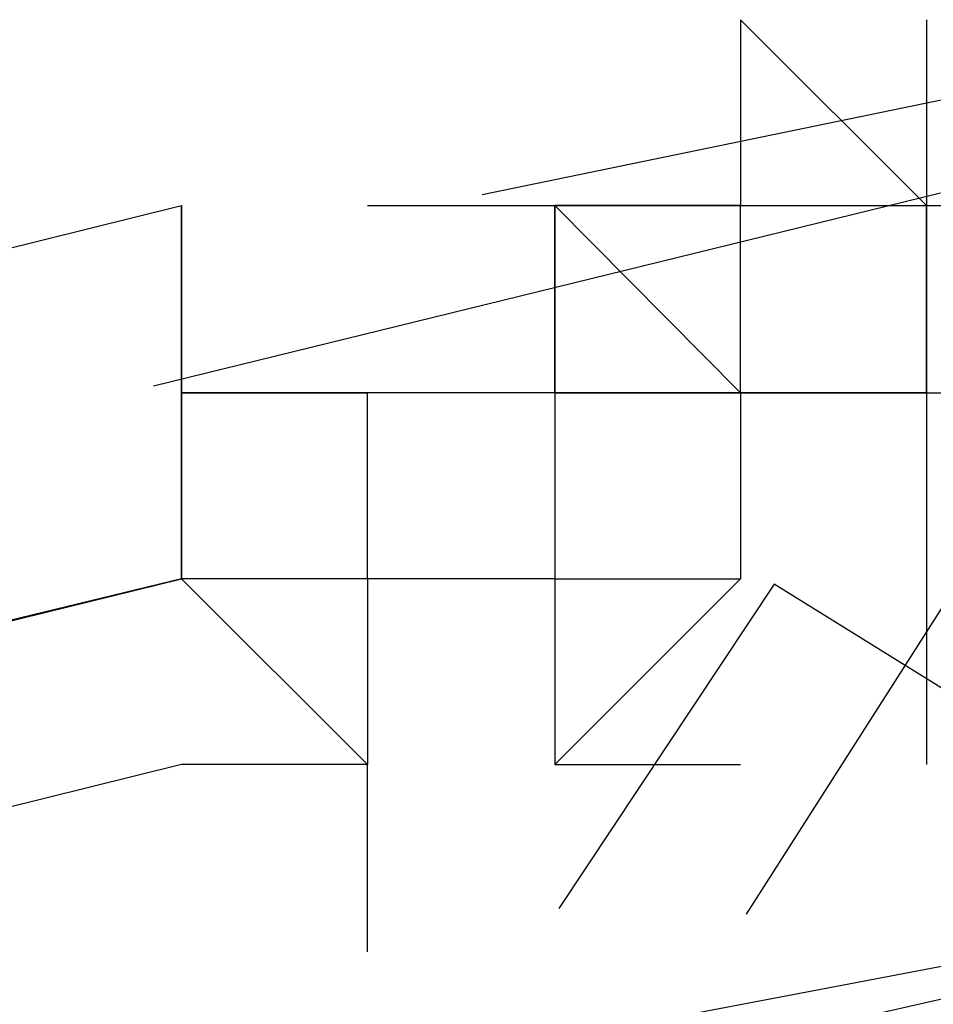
# Model space of a CAD drawing. Header units: feet. Extents: x -79 to 198, y -22 to 181.
# Tile 641 of 656: x 63.6684 to 63.7338, y 151.4006 to 151.4711. Entities that reach past the tile are written whole.
import ezdxf

# ---------------------------------------------------------------- set-up
doc = ezdxf.new("R2010")
doc.units = ezdxf.units.FT
doc.layers.add('A-LINEA', color=7, linetype='CONTINUOUS')

msp = doc.modelspace()

# ---------------------------------------------------------------- linework, layer by layer
at = {"layer": 'A-LINEA'}
for p, q in [((63.72, 151.4711), (63.72, 151.4578)), ((63.72, 151.4711), (63.7333, 151.4578)), ((63.72, 151.4711), (63.72, 151.4578)), ((63.72, 151.4711), (63.7333, 151.4578)), ((63.7333, 151.4711), (63.7333, 151.4711)), ((63.7333, 151.4711), (63.7333, 151.4711)), ((63.7333, 151.4711), (63.7333, 151.4711)), ((63.7333, 151.4711), (63.7333, 151.4711)), ((63.7333, 151.4711), (63.7333, 151.4711)), ((63.7333, 151.4711), (63.7333, 151.4711)), ((63.7015, 151.4586), (63.7583, 151.4703)), ((63.7015, 151.4586), (63.7583, 151.4703)), ((63.678, 151.4449), (63.7343, 151.4587)), ((63.678, 151.4449), (63.7343, 151.4587)), ((63.68, 151.4578), (63.68, 151.4578)), ((63.68, 151.4578), (63.68, 151.4578)), ((63.68, 151.4578), (63.68, 151.4578)), ((63.68, 151.4578), (63.68, 151.4578)), ((63.68, 151.4578), (63.68, 151.4578)), ((63.68, 151.4578), (63.68, 151.4578)), ((63.68, 151.4578), (63.68, 151.4578)), ((63.68, 151.4578), (63.68, 151.4578)), ((63.68, 151.4578), (63.68, 151.4578)), ((63.68, 151.4578), (63.68, 151.4578)), ((63.68, 151.4578), (63.68, 151.4578)), ((63.68, 151.4578), (63.68, 151.4578)), ((63.68, 151.4578), (63.68, 151.4578)), ((63.68, 151.4578), (63.68, 151.4578)), ((63.68, 151.4578), (63.68, 151.4578)), ((63.68, 151.4578), (63.68, 151.4578)), ((63.68, 151.4578), (63.68, 151.4578)), ((63.68, 151.4578), (63.68, 151.4578)), ((63.68, 151.4578), (63.68, 151.4578)), ((63.68, 151.4578), (63.68, 151.4578)), ((63.68, 151.4578), (63.68, 151.4578)), ((63.68, 151.4578), (63.68, 151.4578)), ((63.6933, 151.4578), (63.7067, 151.4578)), ((63.6933, 151.4578), (63.6933, 151.4578)), ((63.6933, 151.4578), (63.6933, 151.4578)), ((63.6933, 151.4578), (63.6933, 151.4578)), ((63.6933, 151.4578), (63.6933, 151.4578)), ((63.6933, 151.4578), (63.6933, 151.4578)), ((63.6933, 151.4578), (63.6933, 151.4578)), ((63.6933, 151.4578), (63.7067, 151.4578)), ((63.6933, 151.4578), (63.6933, 151.4578)), ((63.6933, 151.4578), (63.6933, 151.4578)), ((63.6933, 151.4578), (63.6933, 151.4578)), ((63.6933, 151.4578), (63.6933, 151.4578)), ((63.6933, 151.4578), (63.6933, 151.4578)), ((63.6933, 151.4578), (63.6933, 151.4578)), ((63.7067, 151.4578), (63.7067, 151.4578)), ((63.7067, 151.4578), (63.7067, 151.4578)), ((63.7067, 151.4578), (63.7067, 151.4578)), ((63.72, 151.4578), (63.7067, 151.4578)), ((63.7067, 151.4578), (63.7067, 151.4578)), ((63.7067, 151.4578), (63.7067, 151.4578)), ((63.72, 151.4578), (63.7067, 151.4578)), ((63.72, 151.4578), (63.7067, 151.4578)), ((63.7067, 151.4444), (63.7067, 151.4578)), ((63.7067, 151.4578), (63.72, 151.4444)), ((63.7067, 151.4578), (63.7067, 151.4578)), ((63.72, 151.4578), (63.7067, 151.4578)), ((63.7067, 151.4578), (63.7067, 151.4578)), ((63.72, 151.4578), (63.7067, 151.4578)), ((63.72, 151.4578), (63.7067, 151.4578)), ((63.7067, 151.4578), (63.7067, 151.4578)), ((63.72, 151.4578), (63.7067, 151.4578)), ((63.7067, 151.4578), (63.7067, 151.4578)), ((63.7067, 151.4444), (63.7067, 151.4578)), ((63.7067, 151.4444), (63.7067, 151.4578)), ((63.7067, 151.4578), (63.7067, 151.4578)), ((63.7067, 151.4578), (63.7067, 151.4578)), ((63.7067, 151.4578), (63.7067, 151.4578)), ((63.7067, 151.4578), (63.7067, 151.4578)), ((63.7067, 151.4578), (63.7067, 151.4444)), ((63.7067, 151.4578), (63.7067, 151.4578)), ((63.7067, 151.4578), (63.7067, 151.4578)), ((63.7067, 151.4444), (63.7067, 151.4578)), ((63.7067, 151.4578), (63.7067, 151.4578)), ((63.7067, 151.4578), (63.7067, 151.4578)), ((63.7067, 151.4578), (63.7067, 151.4578)), ((63.7067, 151.4578), (63.7067, 151.4578)), ((63.7067, 151.4578), (63.7067, 151.4578)), ((63.72, 151.4578), (63.7067, 151.4578)), ((63.7067, 151.4578), (63.7067, 151.4578)), ((63.7067, 151.4578), (63.7067, 151.4578)), ((63.7067, 151.4578), (63.7067, 151.4578)), ((63.7067, 151.4578), (63.72, 151.4578)), ((63.7067, 151.4578), (63.7067, 151.4578)), ((63.7067, 151.4578), (63.7067, 151.4578)), ((63.7067, 151.4578), (63.7067, 151.4578)), ((63.7067, 151.4578), (63.7067, 151.4578)), ((63.7067, 151.4578), (63.7067, 151.4578)), ((63.7067, 151.4578), (63.7067, 151.4578)), ((63.7067, 151.4444), (63.7067, 151.4578)), ((63.7067, 151.4578), (63.7067, 151.4578)), ((63.7067, 151.4578), (63.7067, 151.4578)), ((63.7067, 151.4578), (63.7067, 151.4578)), ((63.72, 151.4578), (63.7067, 151.4578)), ((63.7067, 151.4578), (63.7067, 151.4578)), ((63.7067, 151.4578), (63.7067, 151.4578)), ((63.72, 151.4578), (63.7067, 151.4578)), ((63.72, 151.4578), (63.7067, 151.4578)), ((63.7067, 151.4444), (63.7067, 151.4578)), ((63.7067, 151.4578), (63.72, 151.4444)), ((63.7067, 151.4578), (63.7067, 151.4578)), ((63.72, 151.4578), (63.7067, 151.4578)), ((63.7067, 151.4578), (63.7067, 151.4578)), ((63.72, 151.4578), (63.7067, 151.4578)), ((63.72, 151.4578), (63.7067, 151.4578)), ((63.7067, 151.4578), (63.7067, 151.4578)), ((63.72, 151.4578), (63.7067, 151.4578)), ((63.7067, 151.4578), (63.7067, 151.4578)), ((63.7067, 151.4444), (63.7067, 151.4578)), ((63.7067, 151.4444), (63.7067, 151.4578)), ((63.7067, 151.4578), (63.7067, 151.4578)), ((63.7067, 151.4578), (63.7067, 151.4578)), ((63.7067, 151.4578), (63.7067, 151.4578)), ((63.7067, 151.4578), (63.7067, 151.4578)), ((63.7067, 151.4578), (63.7067, 151.4444)), ((63.7067, 151.4578), (63.7067, 151.4578)), ((63.7067, 151.4578), (63.7067, 151.4578)), ((63.7067, 151.4444), (63.7067, 151.4578)), ((63.7067, 151.4578), (63.7067, 151.4578)), ((63.7067, 151.4578), (63.7067, 151.4578)), ((63.7067, 151.4578), (63.7067, 151.4578)), ((63.7067, 151.4578), (63.7067, 151.4578)), ((63.7067, 151.4578), (63.7067, 151.4578)), ((63.72, 151.4578), (63.7067, 151.4578)), ((63.7067, 151.4578), (63.7067, 151.4578)), ((63.7067, 151.4578), (63.7067, 151.4578)), ((63.7067, 151.4578), (63.7067, 151.4578)), ((63.7067, 151.4578), (63.72, 151.4578)), ((63.7067, 151.4578), (63.7067, 151.4578)), ((63.7067, 151.4578), (63.7067, 151.4578)), ((63.7067, 151.4578), (63.7067, 151.4578)), ((63.7067, 151.4578), (63.7067, 151.4578)), ((63.7067, 151.4578), (63.7067, 151.4578)), ((63.7067, 151.4578), (63.7067, 151.4578)), ((63.7067, 151.4444), (63.7067, 151.4578)), ((63.72, 151.4578), (63.72, 151.4578)), ((63.72, 151.4578), (63.72, 151.4578)), ((63.72, 151.4578), (63.7333, 151.4578)), ((63.72, 151.4578), (63.72, 151.4578)), ((63.72, 151.4444), (63.72, 151.4578)), ((63.72, 151.4578), (63.72, 151.4578)), ((63.72, 151.4578), (63.72, 151.4578)), ((63.72, 151.4578), (63.72, 151.4578)), ((63.72, 151.4578), (63.72, 151.4578)), ((63.72, 151.4578), (63.72, 151.4578)), ((63.72, 151.4444), (63.72, 151.4578)), ((63.72, 151.4578), (63.72, 151.4578)), ((63.72, 151.4578), (63.72, 151.4578)), ((63.72, 151.4578), (63.72, 151.4578)), ((63.72, 151.4578), (63.72, 151.4578)), ((63.72, 151.4578), (63.72, 151.4578)), ((63.72, 151.4578), (63.72, 151.4578)), ((63.72, 151.4578), (63.72, 151.4578)), ((63.72, 151.4578), (63.72, 151.4578)), ((63.72, 151.4578), (63.72, 151.4578)), ((63.72, 151.4578), (63.72, 151.4578)), ((63.72, 151.4578), (63.72, 151.4578)), ((63.72, 151.4578), (63.72, 151.4578)), ((63.72, 151.4578), (63.72, 151.4578)), ((63.72, 151.4578), (63.72, 151.4578)), ((63.72, 151.4578), (63.72, 151.4578)), ((63.72, 151.4578), (63.72, 151.4578)), ((63.72, 151.4578), (63.72, 151.4578)), ((63.72, 151.4578), (63.72, 151.4578)), ((63.72, 151.4578), (63.72, 151.4578)), ((63.72, 151.4578), (63.72, 151.4578)), ((63.72, 151.4578), (63.72, 151.4578)), ((63.72, 151.4578), (63.72, 151.4578)), ((63.72, 151.4578), (63.72, 151.4578)), ((63.72, 151.4578), (63.72, 151.4578)), ((63.72, 151.4444), (63.72, 151.4578)), ((63.72, 151.4578), (63.72, 151.4578)), ((63.72, 151.4578), (63.72, 151.4578)), ((63.72, 151.4578), (63.72, 151.4578)), ((63.72, 151.4578), (63.72, 151.4578)), ((63.72, 151.4578), (63.72, 151.4578)), ((63.72, 151.4578), (63.72, 151.4578)), ((63.72, 151.4578), (63.72, 151.4578)), ((63.72, 151.4578), (63.72, 151.4578)), ((63.72, 151.4578), (63.72, 151.4578)), ((63.72, 151.4578), (63.72, 151.4578)), ((63.72, 151.4578), (63.72, 151.4578)), ((63.72, 151.4578), (63.72, 151.4578)), ((63.72, 151.4578), (63.72, 151.4578)), ((63.72, 151.4578), (63.72, 151.4578)), ((63.72, 151.4578), (63.72, 151.4578)), ((63.72, 151.4578), (63.72, 151.4578)), ((63.72, 151.4578), (63.72, 151.4578)), ((63.72, 151.4578), (63.72, 151.4578)), ((63.72, 151.4578), (63.72, 151.4578)), ((63.72, 151.4578), (63.7333, 151.4578)), ((63.72, 151.4578), (63.72, 151.4578)), ((63.72, 151.4444), (63.72, 151.4578)), ((63.72, 151.4578), (63.72, 151.4578)), ((63.72, 151.4578), (63.72, 151.4578)), ((63.72, 151.4578), (63.72, 151.4578)), ((63.72, 151.4578), (63.72, 151.4578)), ((63.72, 151.4578), (63.72, 151.4578)), ((63.72, 151.4444), (63.72, 151.4578)), ((63.72, 151.4578), (63.72, 151.4578)), ((63.72, 151.4578), (63.72, 151.4578)), ((63.72, 151.4578), (63.72, 151.4578)), ((63.72, 151.4578), (63.72, 151.4578)), ((63.72, 151.4578), (63.72, 151.4578)), ((63.72, 151.4578), (63.72, 151.4578)), ((63.72, 151.4578), (63.72, 151.4578)), ((63.72, 151.4578), (63.72, 151.4578)), ((63.72, 151.4578), (63.72, 151.4578)), ((63.72, 151.4578), (63.72, 151.4578)), ((63.72, 151.4578), (63.72, 151.4578)), ((63.72, 151.4578), (63.72, 151.4578)), ((63.72, 151.4578), (63.72, 151.4578)), ((63.72, 151.4578), (63.72, 151.4578)), ((63.72, 151.4578), (63.72, 151.4578)), ((63.72, 151.4578), (63.72, 151.4578)), ((63.72, 151.4578), (63.72, 151.4578)), ((63.72, 151.4578), (63.72, 151.4578)), ((63.72, 151.4578), (63.72, 151.4578)), ((63.72, 151.4578), (63.72, 151.4578)), ((63.72, 151.4578), (63.72, 151.4578)), ((63.72, 151.4578), (63.72, 151.4578)), ((63.72, 151.4578), (63.72, 151.4578)), ((63.72, 151.4578), (63.72, 151.4578)), ((63.72, 151.4444), (63.72, 151.4578)), ((63.72, 151.4578), (63.72, 151.4578)), ((63.72, 151.4578), (63.72, 151.4578)), ((63.72, 151.4578), (63.72, 151.4578)), ((63.72, 151.4578), (63.72, 151.4578)), ((63.72, 151.4578), (63.72, 151.4578)), ((63.72, 151.4578), (63.72, 151.4578)), ((63.72, 151.4578), (63.72, 151.4578)), ((63.72, 151.4578), (63.72, 151.4578)), ((63.72, 151.4578), (63.72, 151.4578)), ((63.72, 151.4578), (63.72, 151.4578)), ((63.72, 151.4578), (63.72, 151.4578)), ((63.72, 151.4578), (63.72, 151.4578)), ((63.72, 151.4578), (63.72, 151.4578)), ((63.72, 151.4578), (63.72, 151.4578)), ((63.72, 151.4578), (63.72, 151.4578)), ((63.72, 151.4578), (63.72, 151.4578)), ((63.72, 151.4578), (63.72, 151.4578)), ((63.7333, 151.4578), (63.7333, 151.4578)), ((63.7333, 151.4578), (63.7333, 151.4578)), ((63.7333, 151.4578), (63.7467, 151.4578)), ((63.7333, 151.4578), (63.7333, 151.4578)), ((63.7333, 151.4578), (63.7333, 151.4578)), ((63.7333, 151.4578), (63.7333, 151.4578)), ((63.7333, 151.4444), (63.7333, 151.4578)), ((63.7333, 151.4578), (63.7333, 151.4578)), ((63.7333, 151.4578), (63.7333, 151.4578)), ((63.7333, 151.4578), (63.7333, 151.4578)), ((63.7333, 151.4578), (63.7333, 151.4578)), ((63.7333, 151.4578), (63.7333, 151.4578)), ((63.7333, 151.4578), (63.7333, 151.4578)), ((63.7333, 151.4578), (63.7333, 151.4578)), ((63.7333, 151.4578), (63.7333, 151.4578)), ((63.7333, 151.4578), (63.7333, 151.4578)), ((63.7333, 151.4578), (63.7333, 151.4578)), ((63.7333, 151.4578), (63.7333, 151.4578)), ((63.7333, 151.4578), (63.7333, 151.4578)), ((63.7333, 151.4578), (63.7333, 151.4578)), ((63.7333, 151.4578), (63.7333, 151.4578)), ((63.7333, 151.4578), (63.7333, 151.4578)), ((63.7333, 151.4578), (63.7333, 151.4578)), ((63.7333, 151.4578), (63.7333, 151.4578)), ((63.7333, 151.4578), (63.7333, 151.4578)), ((63.7333, 151.4578), (63.7333, 151.4578)), ((63.7333, 151.4578), (63.7333, 151.4578)), ((63.7333, 151.4578), (63.7333, 151.4578)), ((63.7333, 151.4578), (63.7333, 151.4578)), ((63.7333, 151.4578), (63.7333, 151.4578)), ((63.7333, 151.4578), (63.7333, 151.4578)), ((63.7333, 151.4578), (63.7333, 151.4578)), ((63.7333, 151.4578), (63.7333, 151.4578)), ((63.7333, 151.4578), (63.7333, 151.4578)), ((63.7333, 151.4578), (63.7333, 151.4578)), ((63.7333, 151.4578), (63.7333, 151.4578)), ((63.7333, 151.4578), (63.7333, 151.4578)), ((63.7333, 151.4578), (63.7333, 151.4578)), ((63.7333, 151.4578), (63.7333, 151.4578)), ((63.7333, 151.4578), (63.7333, 151.4578)), ((63.7333, 151.4578), (63.7333, 151.4578)), ((63.7333, 151.4444), (63.7333, 151.4578)), ((63.7333, 151.4444), (63.7333, 151.4578)), ((63.7333, 151.4578), (63.7333, 151.4578)), ((63.7333, 151.4578), (63.7333, 151.4578)), ((63.7333, 151.4578), (63.7467, 151.4578)), ((63.7333, 151.4578), (63.7333, 151.4578)), ((63.7333, 151.4578), (63.7333, 151.4578)), ((63.7333, 151.4578), (63.7333, 151.4578)), ((63.7333, 151.4444), (63.7333, 151.4578)), ((63.7333, 151.4578), (63.7333, 151.4578)), ((63.7333, 151.4578), (63.7333, 151.4578)), ((63.7333, 151.4578), (63.7333, 151.4578)), ((63.7333, 151.4578), (63.7333, 151.4578)), ((63.7333, 151.4578), (63.7333, 151.4578)), ((63.7333, 151.4578), (63.7333, 151.4578)), ((63.7333, 151.4578), (63.7333, 151.4578)), ((63.7333, 151.4578), (63.7333, 151.4578)), ((63.7333, 151.4578), (63.7333, 151.4578)), ((63.7333, 151.4578), (63.7333, 151.4578)), ((63.7333, 151.4578), (63.7333, 151.4578)), ((63.7333, 151.4578), (63.7333, 151.4578)), ((63.7333, 151.4578), (63.7333, 151.4578)), ((63.7333, 151.4578), (63.7333, 151.4578)), ((63.7333, 151.4578), (63.7333, 151.4578)), ((63.7333, 151.4578), (63.7333, 151.4578)), ((63.7333, 151.4578), (63.7333, 151.4578)), ((63.7333, 151.4578), (63.7333, 151.4578)), ((63.7333, 151.4578), (63.7333, 151.4578)), ((63.7333, 151.4578), (63.7333, 151.4578)), ((63.7333, 151.4578), (63.7333, 151.4578)), ((63.7333, 151.4578), (63.7333, 151.4578)), ((63.7333, 151.4578), (63.7333, 151.4578)), ((63.7333, 151.4578), (63.7333, 151.4578)), ((63.7333, 151.4578), (63.7333, 151.4578)), ((63.7333, 151.4578), (63.7333, 151.4578)), ((63.7333, 151.4578), (63.7333, 151.4578)), ((63.7333, 151.4578), (63.7333, 151.4578)), ((63.7333, 151.4578), (63.7333, 151.4578)), ((63.7333, 151.4578), (63.7333, 151.4578)), ((63.7333, 151.4578), (63.7333, 151.4578)), ((63.7333, 151.4578), (63.7333, 151.4578)), ((63.7333, 151.4578), (63.7333, 151.4578)), ((63.7333, 151.4578), (63.7333, 151.4578)), ((63.7333, 151.4444), (63.7333, 151.4578)), ((63.7333, 151.4444), (63.7333, 151.4578)), ((63.68, 151.4444), (63.68, 151.4444)), ((63.68, 151.4444), (63.68, 151.4444)), ((63.68, 151.4444), (63.68, 151.4444)), ((63.68, 151.4444), (63.6933, 151.4444)), ((63.68, 151.4444), (63.68, 151.4444)), ((63.68, 151.4444), (63.68, 151.4444)), ((63.68, 151.4444), (63.68, 151.4444)), ((63.68, 151.4444), (63.68, 151.4444)), ((63.68, 151.4444), (63.68, 151.4444)), ((63.68, 151.4444), (63.68, 151.4444)), ((63.68, 151.4444), (63.68, 151.4444)), ((63.68, 151.4444), (63.68, 151.4444)), ((63.68, 151.4444), (63.68, 151.4444)), ((63.68, 151.4444), (63.68, 151.4444)), ((63.68, 151.4444), (63.6933, 151.4444)), ((63.68, 151.4444), (63.68, 151.4444)), ((63.68, 151.4444), (63.68, 151.4444)), ((63.68, 151.4444), (63.68, 151.4444)), ((63.68, 151.4444), (63.6933, 151.4444)), ((63.68, 151.4444), (63.68, 151.4444)), ((63.68, 151.4444), (63.68, 151.4444)), ((63.68, 151.4444), (63.68, 151.4444)), ((63.68, 151.4444), (63.68, 151.4444)), ((63.68, 151.4444), (63.68, 151.4444)), ((63.68, 151.4444), (63.68, 151.4444)), ((63.68, 151.4444), (63.68, 151.4444)), ((63.68, 151.4444), (63.68, 151.4444)), ((63.68, 151.4444), (63.68, 151.4444)), ((63.68, 151.4444), (63.68, 151.4444)), ((63.68, 151.4444), (63.6933, 151.4444)), ((63.6933, 151.4311), (63.6933, 151.4444)), ((63.6933, 151.4444), (63.6933, 151.4444)), ((63.6933, 151.4444), (63.6933, 151.4444)), ((63.6933, 151.4444), (63.6933, 151.4444)), ((63.6933, 151.4444), (63.6933, 151.4444)), ((63.6933, 151.4444), (63.6933, 151.4444)), ((63.6933, 151.4444), (63.6933, 151.4444)), ((63.6933, 151.4444), (63.6933, 151.4444)), ((63.6933, 151.4444), (63.6933, 151.4444)), ((63.6933, 151.4444), (63.6933, 151.4444)), ((63.6933, 151.4444), (63.6933, 151.4444)), ((63.6933, 151.4444), (63.6933, 151.4444)), ((63.7067, 151.4444), (63.6933, 151.4444)), ((63.7067, 151.4444), (63.6933, 151.4444)), ((63.6933, 151.4311), (63.6933, 151.4444)), ((63.7067, 151.4444), (63.6933, 151.4444)), ((63.7067, 151.4444), (63.6933, 151.4444)), ((63.7067, 151.4444), (63.6933, 151.4444)), ((63.6933, 151.4444), (63.6933, 151.4444)), ((63.6933, 151.4444), (63.6933, 151.4444)), ((63.6933, 151.4444), (63.6933, 151.4444)), ((63.6933, 151.4444), (63.6933, 151.4444)), ((63.6933, 151.4444), (63.6933, 151.4444)), ((63.6933, 151.4444), (63.6933, 151.4444)), ((63.6933, 151.4444), (63.6933, 151.4444)), ((63.6933, 151.4444), (63.6933, 151.4444)), ((63.6933, 151.4444), (63.6933, 151.4444)), ((63.6933, 151.4444), (63.6933, 151.4444)), ((63.6933, 151.4444), (63.6933, 151.4444)), ((63.6933, 151.4444), (63.6933, 151.4444)), ((63.6933, 151.4444), (63.6933, 151.4444)), ((63.6933, 151.4444), (63.6933, 151.4444)), ((63.6933, 151.4311), (63.6933, 151.4444)), ((63.6933, 151.4444), (63.6933, 151.4444)), ((63.6933, 151.4444), (63.6933, 151.4444)), ((63.6933, 151.4444), (63.6933, 151.4444)), ((63.6933, 151.4444), (63.6933, 151.4444)), ((63.6933, 151.4444), (63.6933, 151.4444)), ((63.6933, 151.4444), (63.6933, 151.4444)), ((63.6933, 151.4444), (63.6933, 151.4444)), ((63.6933, 151.4444), (63.6933, 151.4444)), ((63.6933, 151.4444), (63.6933, 151.4444)), ((63.6933, 151.4444), (63.6933, 151.4444)), ((63.6933, 151.4444), (63.6933, 151.4444)), ((63.7067, 151.4444), (63.6933, 151.4444)), ((63.7067, 151.4444), (63.6933, 151.4444)), ((63.6933, 151.4311), (63.6933, 151.4444)), ((63.7067, 151.4444), (63.6933, 151.4444)), ((63.7067, 151.4444), (63.6933, 151.4444)), ((63.7067, 151.4444), (63.6933, 151.4444)), ((63.6933, 151.4444), (63.6933, 151.4444)), ((63.6933, 151.4444), (63.6933, 151.4444)), ((63.6933, 151.4444), (63.6933, 151.4444)), ((63.6933, 151.4444), (63.6933, 151.4444)), ((63.6933, 151.4444), (63.6933, 151.4444)), ((63.6933, 151.4444), (63.6933, 151.4444)), ((63.6933, 151.4444), (63.6933, 151.4444)), ((63.6933, 151.4444), (63.6933, 151.4444)), ((63.6933, 151.4444), (63.6933, 151.4444)), ((63.6933, 151.4444), (63.6933, 151.4444)), ((63.6933, 151.4444), (63.6933, 151.4444)), ((63.6933, 151.4444), (63.6933, 151.4444)), ((63.6933, 151.4444), (63.6933, 151.4444)), ((63.6933, 151.4444), (63.6933, 151.4444)), ((63.7067, 151.4444), (63.7067, 151.4444)), ((63.7067, 151.4444), (63.7067, 151.4444)), ((63.7067, 151.4444), (63.7067, 151.4444)), ((63.7067, 151.4444), (63.7067, 151.4444)), ((63.7067, 151.4444), (63.7067, 151.4444)), ((63.7067, 151.4444), (63.7067, 151.4444)), ((63.7067, 151.4444), (63.7067, 151.4444)), ((63.7067, 151.4444), (63.7067, 151.4444)), ((63.7067, 151.4444), (63.7067, 151.4444)), ((63.7067, 151.4444), (63.7067, 151.4444)), ((63.7067, 151.4444), (63.7067, 151.4444)), ((63.7067, 151.4444), (63.7067, 151.4444)), ((63.7067, 151.4444), (63.7067, 151.4444)), ((63.7067, 151.4444), (63.7067, 151.4444)), ((63.7067, 151.4444), (63.7067, 151.4444)), ((63.7067, 151.4444), (63.7067, 151.4444)), ((63.7067, 151.4444), (63.7067, 151.4444)), ((63.7067, 151.4444), (63.7067, 151.4444)), ((63.7067, 151.4444), (63.7067, 151.4444)), ((63.7067, 151.4444), (63.7067, 151.4444)), ((63.7067, 151.4444), (63.7067, 151.4444)), ((63.7067, 151.4444), (63.7067, 151.4444)), ((63.7067, 151.4444), (63.7067, 151.4444)), ((63.7067, 151.4444), (63.7067, 151.4444)), ((63.7067, 151.4444), (63.7067, 151.4444)), ((63.7067, 151.4444), (63.7067, 151.4444)), ((63.72, 151.4444), (63.7067, 151.4444)), ((63.7067, 151.4444), (63.7067, 151.4444)), ((63.7067, 151.4444), (63.7067, 151.4444)), ((63.7067, 151.4444), (63.7067, 151.4444)), ((63.72, 151.4444), (63.7067, 151.4444)), ((63.7067, 151.4444), (63.7067, 151.4444)), ((63.7067, 151.4444), (63.7067, 151.4444)), ((63.7067, 151.4444), (63.7067, 151.4444)), ((63.7067, 151.4444), (63.7067, 151.4444)), ((63.7067, 151.4444), (63.7067, 151.4444)), ((63.7067, 151.4444), (63.7067, 151.4444)), ((63.7067, 151.4444), (63.7067, 151.4444)), ((63.7067, 151.4444), (63.7067, 151.4444)), ((63.7067, 151.4444), (63.7067, 151.4444)), ((63.7067, 151.4444), (63.7067, 151.4444)), ((63.7067, 151.4444), (63.7067, 151.4444)), ((63.7067, 151.4444), (63.7067, 151.4444)), ((63.7067, 151.4444), (63.7067, 151.4444)), ((63.7067, 151.4444), (63.7067, 151.4444)), ((63.7067, 151.4444), (63.7067, 151.4444)), ((63.7067, 151.4444), (63.7067, 151.4444)), ((63.7067, 151.4444), (63.7067, 151.4444)), ((63.7067, 151.4444), (63.7067, 151.4444)), ((63.7067, 151.4444), (63.7067, 151.4444)), ((63.7067, 151.4444), (63.7067, 151.4444)), ((63.7067, 151.4444), (63.7067, 151.4444)), ((63.7067, 151.4444), (63.7067, 151.4444)), ((63.7067, 151.4444), (63.7067, 151.4444)), ((63.7067, 151.4444), (63.7067, 151.4444)), ((63.7067, 151.4444), (63.7067, 151.4444)), ((63.7067, 151.4444), (63.7067, 151.4444)), ((63.7067, 151.4444), (63.7067, 151.4444)), ((63.7067, 151.4444), (63.7067, 151.4444)), ((63.7067, 151.4444), (63.7067, 151.4444)), ((63.7067, 151.4444), (63.7067, 151.4444)), ((63.7067, 151.4444), (63.7067, 151.4444)), ((63.7067, 151.4444), (63.7067, 151.4444)), ((63.7067, 151.4444), (63.7067, 151.4444)), ((63.7067, 151.4444), (63.7067, 151.4444)), ((63.7067, 151.4444), (63.7067, 151.4444)), ((63.7067, 151.4444), (63.7067, 151.4444)), ((63.7067, 151.4444), (63.7067, 151.4444)), ((63.7067, 151.4444), (63.7067, 151.4444)), ((63.7067, 151.4444), (63.7067, 151.4444)), ((63.7067, 151.4444), (63.7067, 151.4444)), ((63.7067, 151.4444), (63.7067, 151.4444)), ((63.7067, 151.4444), (63.7067, 151.4444)), ((63.7067, 151.4444), (63.7067, 151.4444)), ((63.7067, 151.4444), (63.7067, 151.4444)), ((63.7067, 151.4444), (63.7067, 151.4444)), ((63.72, 151.4444), (63.7067, 151.4444)), ((63.7067, 151.4444), (63.7067, 151.4444)), ((63.7067, 151.4444), (63.7067, 151.4444)), ((63.7067, 151.4444), (63.7067, 151.4444)), ((63.72, 151.4444), (63.7067, 151.4444)), ((63.7067, 151.4444), (63.7067, 151.4444)), ((63.7067, 151.4444), (63.7067, 151.4444)), ((63.7067, 151.4444), (63.7067, 151.4444)), ((63.7067, 151.4444), (63.7067, 151.4444)), ((63.7067, 151.4444), (63.7067, 151.4444)), ((63.7067, 151.4444), (63.7067, 151.4444)), ((63.7067, 151.4444), (63.7067, 151.4444)), ((63.7067, 151.4444), (63.7067, 151.4444)), ((63.7067, 151.4444), (63.7067, 151.4444)), ((63.7067, 151.4444), (63.7067, 151.4444)), ((63.7067, 151.4444), (63.7067, 151.4444)), ((63.7067, 151.4444), (63.7067, 151.4444)), ((63.7067, 151.4444), (63.7067, 151.4444)), ((63.7067, 151.4444), (63.7067, 151.4444)), ((63.7067, 151.4444), (63.7067, 151.4444)), ((63.7067, 151.4444), (63.7067, 151.4444)), ((63.7067, 151.4444), (63.7067, 151.4444)), ((63.7067, 151.4444), (63.7067, 151.4444)), ((63.7067, 151.4444), (63.7067, 151.4444)), ((63.72, 151.4444), (63.72, 151.4444)), ((63.72, 151.4444), (63.72, 151.4444)), ((63.72, 151.4444), (63.72, 151.4444)), ((63.72, 151.4444), (63.72, 151.4444)), ((63.72, 151.4444), (63.72, 151.4444)), ((63.72, 151.4444), (63.72, 151.4444)), ((63.72, 151.4444), (63.72, 151.4444)), ((63.72, 151.4444), (63.72, 151.4444)), ((63.72, 151.4444), (63.72, 151.4444)), ((63.72, 151.4444), (63.7333, 151.4444)), ((63.72, 151.4444), (63.72, 151.4444)), ((63.72, 151.4444), (63.72, 151.4444)), ((63.72, 151.4444), (63.72, 151.4444)), ((63.72, 151.4444), (63.72, 151.4444)), ((63.72, 151.4444), (63.72, 151.4444)), ((63.72, 151.4444), (63.72, 151.4444)), ((63.72, 151.4444), (63.72, 151.4444)), ((63.72, 151.4444), (63.72, 151.4311)), ((63.72, 151.4444), (63.72, 151.4311)), ((63.72, 151.4444), (63.72, 151.4444)), ((63.72, 151.4444), (63.72, 151.4444)), ((63.72, 151.4444), (63.72, 151.4444)), ((63.7333, 151.4444), (63.72, 151.4444)), ((63.7333, 151.4444), (63.72, 151.4444)), ((63.72, 151.4444), (63.72, 151.4444)), ((63.7333, 151.4444), (63.72, 151.4444)), ((63.72, 151.4444), (63.72, 151.4444)), ((63.72, 151.4444), (63.72, 151.4444)), ((63.7333, 151.4444), (63.72, 151.4444)), ((63.72, 151.4444), (63.72, 151.4444)), ((63.72, 151.4444), (63.72, 151.4444)), ((63.72, 151.4444), (63.72, 151.4444)), ((63.72, 151.4444), (63.72, 151.4444)), ((63.72, 151.4444), (63.72, 151.4311)), ((63.72, 151.4444), (63.72, 151.4444)), ((63.72, 151.4444), (63.72, 151.4444)), ((63.72, 151.4444), (63.72, 151.4444)), ((63.72, 151.4444), (63.72, 151.4444)), ((63.72, 151.4444), (63.72, 151.4444)), ((63.72, 151.4444), (63.72, 151.4444)), ((63.72, 151.4444), (63.72, 151.4444)), ((63.72, 151.4444), (63.72, 151.4444)), ((63.72, 151.4444), (63.72, 151.4444)), ((63.72, 151.4444), (63.72, 151.4444)), ((63.72, 151.4444), (63.7333, 151.4444)), ((63.72, 151.4444), (63.72, 151.4444)), ((63.72, 151.4444), (63.72, 151.4444)), ((63.72, 151.4444), (63.72, 151.4444)), ((63.72, 151.4444), (63.72, 151.4444)), ((63.72, 151.4444), (63.72, 151.4444)), ((63.72, 151.4444), (63.72, 151.4444)), ((63.72, 151.4444), (63.72, 151.4444)), ((63.72, 151.4444), (63.72, 151.4444)), ((63.72, 151.4444), (63.72, 151.4444)), ((63.72, 151.4444), (63.72, 151.4444)), ((63.72, 151.4444), (63.72, 151.4444)), ((63.72, 151.4444), (63.72, 151.4444)), ((63.72, 151.4444), (63.72, 151.4444)), ((63.72, 151.4444), (63.72, 151.4444)), ((63.72, 151.4444), (63.72, 151.4444)), ((63.72, 151.4444), (63.7333, 151.4444)), ((63.72, 151.4444), (63.72, 151.4444)), ((63.72, 151.4444), (63.72, 151.4444)), ((63.72, 151.4444), (63.72, 151.4444)), ((63.72, 151.4444), (63.72, 151.4444)), ((63.72, 151.4444), (63.72, 151.4444)), ((63.72, 151.4444), (63.72, 151.4444)), ((63.72, 151.4444), (63.72, 151.4444)), ((63.72, 151.4444), (63.72, 151.4311)), ((63.72, 151.4444), (63.72, 151.4311)), ((63.72, 151.4444), (63.72, 151.4444)), ((63.72, 151.4444), (63.72, 151.4444)), ((63.72, 151.4444), (63.72, 151.4444)), ((63.7333, 151.4444), (63.72, 151.4444)), ((63.7333, 151.4444), (63.72, 151.4444)), ((63.72, 151.4444), (63.72, 151.4444)), ((63.7333, 151.4444), (63.72, 151.4444)), ((63.72, 151.4444), (63.72, 151.4444)), ((63.72, 151.4444), (63.72, 151.4444)), ((63.7333, 151.4444), (63.72, 151.4444)), ((63.72, 151.4444), (63.72, 151.4444)), ((63.72, 151.4444), (63.72, 151.4444)), ((63.72, 151.4444), (63.72, 151.4444)), ((63.72, 151.4444), (63.72, 151.4444)), ((63.72, 151.4444), (63.72, 151.4311)), ((63.72, 151.4444), (63.72, 151.4444)), ((63.72, 151.4444), (63.72, 151.4444)), ((63.72, 151.4444), (63.72, 151.4444)), ((63.72, 151.4444), (63.72, 151.4444)), ((63.72, 151.4444), (63.72, 151.4444)), ((63.72, 151.4444), (63.72, 151.4444)), ((63.72, 151.4444), (63.72, 151.4444)), ((63.72, 151.4444), (63.72, 151.4444)), ((63.72, 151.4444), (63.72, 151.4444)), ((63.72, 151.4444), (63.72, 151.4444)), ((63.72, 151.4444), (63.7333, 151.4444)), ((63.72, 151.4444), (63.72, 151.4444)), ((63.72, 151.4444), (63.72, 151.4444)), ((63.72, 151.4444), (63.72, 151.4444)), ((63.72, 151.4444), (63.72, 151.4444)), ((63.72, 151.4444), (63.72, 151.4444)), ((63.72, 151.4444), (63.72, 151.4444)), ((63.7333, 151.4444), (63.7333, 151.4444)), ((63.7333, 151.4444), (63.7333, 151.4444)), ((63.7333, 151.4444), (63.7333, 151.4444)), ((63.7333, 151.4444), (63.7333, 151.4444)), ((63.7333, 151.4444), (63.7333, 151.4444)), ((63.7333, 151.4444), (63.7333, 151.4444)), ((63.7333, 151.4444), (63.7333, 151.4444)), ((63.7333, 151.4444), (63.7467, 151.4444)), ((63.7333, 151.4444), (63.7467, 151.4444)), ((63.7333, 151.4444), (63.7333, 151.4444)), ((63.7333, 151.4444), (63.7333, 151.4444)), ((63.7333, 151.4444), (63.7333, 151.4444)), ((63.7333, 151.4444), (63.7467, 151.4444)), ((63.7333, 151.4444), (63.7333, 151.4444)), ((63.7333, 151.4444), (63.7333, 151.4444)), ((63.7333, 151.4444), (63.7333, 151.4444)), ((63.7333, 151.4444), (63.7467, 151.4444)), ((63.7333, 151.4444), (63.7333, 151.4444)), ((63.7333, 151.4444), (63.7333, 151.4444)), ((63.7333, 151.4444), (63.7333, 151.4444)), ((63.7333, 151.4444), (63.7333, 151.4444)), ((63.7333, 151.4444), (63.7333, 151.4444)), ((63.7333, 151.4444), (63.7333, 151.4444)), ((63.7333, 151.4444), (63.7333, 151.4444)), ((63.7333, 151.4444), (63.7333, 151.4444)), ((63.7333, 151.4444), (63.7333, 151.4444)), ((63.7333, 151.4444), (63.7333, 151.4444)), ((63.7333, 151.4444), (63.7333, 151.4444)), ((63.7333, 151.4444), (63.7333, 151.4444)), ((63.7333, 151.4444), (63.7333, 151.4444)), ((63.7333, 151.4444), (63.7333, 151.4444)), ((63.7333, 151.4444), (63.7333, 151.4444)), ((63.7333, 151.4444), (63.7333, 151.4444)), ((63.7333, 151.4444), (63.7333, 151.4444)), ((63.7333, 151.4444), (63.7333, 151.4444)), ((63.7333, 151.4444), (63.7333, 151.4444)), ((63.7333, 151.4444), (63.7333, 151.4444)), ((63.7333, 151.4444), (63.7333, 151.4444)), ((63.7333, 151.4444), (63.7333, 151.4444)), ((63.7333, 151.4444), (63.7333, 151.4444)), ((63.7333, 151.4444), (63.7333, 151.4444)), ((63.7333, 151.4444), (63.7333, 151.4444)), ((63.7333, 151.4444), (63.7333, 151.4444)), ((63.7333, 151.4444), (63.7333, 151.4444)), ((63.7333, 151.4444), (63.7333, 151.4444)), ((63.7333, 151.4444), (63.7333, 151.4444)), ((63.7333, 151.4444), (63.7333, 151.4444)), ((63.7333, 151.4444), (63.7333, 151.4444)), ((63.7333, 151.4444), (63.7467, 151.4444)), ((63.7333, 151.4444), (63.7467, 151.4444)), ((63.7333, 151.4444), (63.7333, 151.4444)), ((63.7333, 151.4444), (63.7333, 151.4444)), ((63.7333, 151.4444), (63.7333, 151.4444)), ((63.7333, 151.4444), (63.7467, 151.4444)), ((63.7333, 151.4444), (63.7333, 151.4444)), ((63.7333, 151.4444), (63.7333, 151.4444)), ((63.7333, 151.4444), (63.7333, 151.4444)), ((63.7333, 151.4444), (63.7467, 151.4444)), ((63.7333, 151.4444), (63.7333, 151.4444)), ((63.7333, 151.4444), (63.7333, 151.4444)), ((63.7333, 151.4444), (63.7333, 151.4444)), ((63.7333, 151.4444), (63.7333, 151.4444)), ((63.7333, 151.4444), (63.7333, 151.4444)), ((63.7333, 151.4444), (63.7333, 151.4444)), ((63.7333, 151.4444), (63.7333, 151.4444)), ((63.7333, 151.4444), (63.7333, 151.4444)), ((63.7333, 151.4444), (63.7333, 151.4444)), ((63.7333, 151.4444), (63.7333, 151.4444)), ((63.7333, 151.4444), (63.7333, 151.4444)), ((63.7333, 151.4444), (63.7333, 151.4444)), ((63.7333, 151.4444), (63.7333, 151.4444)), ((63.7333, 151.4444), (63.7333, 151.4444)), ((63.7333, 151.4444), (63.7333, 151.4444)), ((63.7333, 151.4444), (63.7333, 151.4444)), ((63.7333, 151.4444), (63.7333, 151.4444)), ((63.7333, 151.4444), (63.7333, 151.4444)), ((63.7333, 151.4444), (63.7333, 151.4444)), ((63.7333, 151.4444), (63.7333, 151.4444)), ((63.7333, 151.4444), (63.7333, 151.4444)), ((63.7333, 151.4444), (63.7333, 151.4444)), ((63.7333, 151.4444), (63.7333, 151.4444)), ((63.7333, 151.4444), (63.7333, 151.4444)), ((63.68, 151.4311), (63.68, 151.4311)), ((63.68, 151.4311), (63.68, 151.4311)), ((63.68, 151.4311), (63.68, 151.4311)), ((63.68, 151.4311), (63.68, 151.4311)), ((63.68, 151.4311), (63.68, 151.4311)), ((63.6933, 151.4311), (63.68, 151.4311)), ((63.68, 151.4311), (63.68, 151.4311)), ((63.68, 151.4311), (63.68, 151.4311)), ((63.68, 151.4311), (63.68, 151.4311)), ((63.68, 151.4311), (63.68, 151.4311)), ((63.68, 151.4311), (63.68, 151.4311)), ((63.6933, 151.4311), (63.68, 151.4311)), ((63.6933, 151.4311), (63.6933, 151.4311)), ((63.6933, 151.4311), (63.6933, 151.4311)), ((63.7067, 151.4311), (63.6933, 151.4311)), ((63.6933, 151.4311), (63.6933, 151.4311)), ((63.6933, 151.4311), (63.6933, 151.4311)), ((63.6933, 151.4311), (63.6933, 151.4311)), ((63.6933, 151.4311), (63.6933, 151.4311)), ((63.6933, 151.4311), (63.6933, 151.4311)), ((63.6933, 151.4311), (63.6933, 151.4311)), ((63.6933, 151.4311), (63.6933, 151.4311)), ((63.6933, 151.4311), (63.6933, 151.4311)), ((63.6933, 151.4311), (63.6933, 151.4311)), ((63.6933, 151.4311), (63.6933, 151.4311)), ((63.6933, 151.4311), (63.6933, 151.4178)), ((63.6933, 151.4311), (63.6933, 151.4311)), ((63.6933, 151.4311), (63.6933, 151.4178)), ((63.6933, 151.4311), (63.6933, 151.4311)), ((63.6933, 151.4311), (63.6933, 151.4311)), ((63.6933, 151.4311), (63.6933, 151.4311)), ((63.6933, 151.4311), (63.6933, 151.4311)), ((63.6933, 151.4311), (63.6933, 151.4311)), ((63.6933, 151.4311), (63.6933, 151.4311)), ((63.6933, 151.4311), (63.6933, 151.4311)), ((63.6933, 151.4311), (63.6933, 151.4311)), ((63.7067, 151.4311), (63.6933, 151.4311)), ((63.6933, 151.4311), (63.6933, 151.4311)), ((63.6933, 151.4311), (63.6933, 151.4311)), ((63.6933, 151.4311), (63.6933, 151.4311)), ((63.6933, 151.4311), (63.6933, 151.4311)), ((63.6933, 151.4311), (63.6933, 151.4311)), ((63.6933, 151.4311), (63.6933, 151.4311)), ((63.6933, 151.4311), (63.6933, 151.4311)), ((63.6933, 151.4311), (63.6933, 151.4311)), ((63.6933, 151.4311), (63.6933, 151.4311)), ((63.6933, 151.4311), (63.6933, 151.4311)), ((63.6933, 151.4311), (63.6933, 151.4178)), ((63.6933, 151.4311), (63.6933, 151.4311)), ((63.6933, 151.4311), (63.6933, 151.4178)), ((63.6933, 151.4311), (63.6933, 151.4311)), ((63.6933, 151.4311), (63.6933, 151.4311)), ((63.6933, 151.4311), (63.6933, 151.4311)), ((63.6933, 151.4311), (63.6933, 151.4311)), ((63.6933, 151.4311), (63.6933, 151.4311)), ((63.6933, 151.4311), (63.6933, 151.4311)), ((63.7067, 151.4178), (63.72, 151.4311)), ((63.7067, 151.4311), (63.7067, 151.4311)), ((63.7067, 151.4311), (63.72, 151.4311)), ((63.7067, 151.4311), (63.7067, 151.4311)), ((63.7067, 151.4311), (63.72, 151.4311)), ((63.7067, 151.4311), (63.7067, 151.4311)), ((63.7067, 151.4311), (63.7067, 151.4311)), ((63.7067, 151.4311), (63.7067, 151.4311)), ((63.7067, 151.4311), (63.7067, 151.4311)), ((63.7067, 151.4311), (63.7067, 151.4311)), ((63.7067, 151.4311), (63.7067, 151.4311)), ((63.7067, 151.4311), (63.7067, 151.4311)), ((63.7067, 151.4311), (63.7067, 151.4311)), ((63.7067, 151.4311), (63.7067, 151.4311)), ((63.7067, 151.4311), (63.7067, 151.4178)), ((63.7067, 151.4311), (63.7067, 151.4311)), ((63.7067, 151.4311), (63.7067, 151.4311)), ((63.7067, 151.4311), (63.7067, 151.4311)), ((63.7067, 151.4178), (63.72, 151.4311)), ((63.7067, 151.4311), (63.7067, 151.4311)), ((63.7067, 151.4311), (63.72, 151.4311)), ((63.7067, 151.4311), (63.7067, 151.4311)), ((63.7067, 151.4311), (63.72, 151.4311)), ((63.7067, 151.4311), (63.7067, 151.4311)), ((63.7067, 151.4311), (63.7067, 151.4311)), ((63.7067, 151.4311), (63.7067, 151.4311)), ((63.7067, 151.4311), (63.7067, 151.4311)), ((63.7067, 151.4311), (63.7067, 151.4311)), ((63.7067, 151.4311), (63.7067, 151.4311)), ((63.7067, 151.4311), (63.7067, 151.4311)), ((63.7067, 151.4311), (63.7067, 151.4311)), ((63.7067, 151.4311), (63.7067, 151.4311)), ((63.7067, 151.4311), (63.7067, 151.4178)), ((63.7067, 151.4311), (63.7067, 151.4311)), ((63.7067, 151.4311), (63.7067, 151.4311)), ((63.7067, 151.4311), (63.7067, 151.4311)), ((63.72, 151.4311), (63.72, 151.4311)), ((63.72, 151.4311), (63.72, 151.4311)), ((63.72, 151.4311), (63.72, 151.4311)), ((63.72, 151.4311), (63.72, 151.4311)), ((63.72, 151.4311), (63.72, 151.4311)), ((63.72, 151.4311), (63.72, 151.4311)), ((63.72, 151.4311), (63.72, 151.4311)), ((63.72, 151.4311), (63.72, 151.4311)), ((63.72, 151.4311), (63.72, 151.4311)), ((63.72, 151.4311), (63.72, 151.4311)), ((63.72, 151.4311), (63.72, 151.4311)), ((63.72, 151.4311), (63.72, 151.4311)), ((63.72, 151.4311), (63.72, 151.4311)), ((63.72, 151.4311), (63.72, 151.4311)), ((63.72, 151.4311), (63.72, 151.4311)), ((63.72, 151.4311), (63.72, 151.4311)), ((63.72, 151.4311), (63.72, 151.4311)), ((63.72, 151.4311), (63.72, 151.4311)), ((63.7333, 151.4311), (63.7333, 151.4311)), ((63.7333, 151.4311), (63.7333, 151.4311)), ((63.7333, 151.4311), (63.7333, 151.4311)), ((63.7333, 151.4311), (63.7333, 151.4311)), ((63.7333, 151.4311), (63.7333, 151.4311)), ((63.7333, 151.4311), (63.7333, 151.4311)), ((63.7333, 151.4311), (63.7333, 151.4311)), ((63.7333, 151.4311), (63.7333, 151.4311)), ((63.7333, 151.4311), (63.7333, 151.4311)), ((63.7333, 151.4311), (63.7333, 151.4311)), ((63.7333, 151.4311), (63.7333, 151.4311)), ((63.7333, 151.4311), (63.7333, 151.4311)), ((63.7333, 151.4311), (63.7333, 151.4311)), ((63.7333, 151.4311), (63.7333, 151.4311)), ((63.7333, 151.4311), (63.7333, 151.4311)), ((63.7333, 151.4311), (63.7333, 151.4311)), ((63.7333, 151.4311), (63.7333, 151.4311)), ((63.7333, 151.4311), (63.7333, 151.4311)), ((63.7333, 151.4311), (63.7333, 151.4311)), ((63.7333, 151.4311), (63.7333, 151.4311)), ((63.7333, 151.4311), (63.7333, 151.4311)), ((63.7333, 151.4311), (63.7333, 151.4311)), ((63.7333, 151.4311), (63.7333, 151.4311)), ((63.7333, 151.4311), (63.7333, 151.4311)), ((63.7333, 151.4311), (63.7333, 151.4311)), ((63.7333, 151.4311), (63.7333, 151.4311)), ((63.7333, 151.4311), (63.7333, 151.4311)), ((63.7333, 151.4311), (63.7333, 151.4311)), ((63.7333, 151.4311), (63.7333, 151.4311)), ((63.7333, 151.4311), (63.7333, 151.4311)), ((63.7333, 151.4311), (63.7333, 151.4311)), ((63.7333, 151.4311), (63.7333, 151.4311)), ((63.7333, 151.4311), (63.7333, 151.4311)), ((63.7333, 151.4311), (63.7333, 151.4311)), ((63.6933, 151.4178), (63.6933, 151.4178)), ((63.6933, 151.4178), (63.6933, 151.4178)), ((63.6933, 151.4178), (63.6933, 151.4178)), ((63.6933, 151.4178), (63.6933, 151.4178)), ((63.6933, 151.4178), (63.6933, 151.4178)), ((63.6933, 151.4178), (63.6933, 151.4178)), ((63.6933, 151.4178), (63.6933, 151.4178)), ((63.6933, 151.4178), (63.6933, 151.4178)), ((63.6933, 151.4178), (63.6933, 151.4178)), ((63.6933, 151.4178), (63.6933, 151.4178)), ((63.6933, 151.4178), (63.6933, 151.4178)), ((63.6933, 151.4178), (63.6933, 151.4178)), ((63.6933, 151.4178), (63.6933, 151.4178)), ((63.6933, 151.4178), (63.6933, 151.4178)), ((63.6933, 151.4178), (63.6933, 151.4178)), ((63.6933, 151.4178), (63.6933, 151.4178)), ((63.6933, 151.4178), (63.6933, 151.4178)), ((63.6933, 151.4178), (63.6933, 151.4178)), ((63.6933, 151.4044), (63.6933, 151.4044)), ((63.6933, 151.4044), (63.6933, 151.4044))]:
    msp.add_line(p, q, dxfattribs=at)
for points in [[(63.7333, 151.4711), (63.7333, 151.4444), (63.7333, 151.4311), (63.7333, 151.4178)], [(63.7333, 151.4711), (63.7333, 151.4444), (63.7333, 151.4311), (63.7333, 151.4178)], [(59.8533, 150.5111), (63.68, 151.4578), (63.68, 151.4444), (63.68, 151.4311), (59.8533, 150.4978), (59.84, 150.5111), (59.8533, 150.5111)], [(59.8533, 150.5111), (63.68, 151.4578), (63.68, 151.4444), (63.68, 151.4311), (59.8533, 150.4978), (59.84, 150.5111), (59.8533, 150.5111)], [(63.6933, 151.4444), (63.68, 151.4444), (63.68, 151.4578)], [(63.6933, 151.4044), (63.6933, 151.4178), (63.68, 151.4311), (63.68, 151.4444), (63.68, 151.4578)], [(63.6933, 151.4444), (63.68, 151.4444), (63.68, 151.4578)], [(63.6933, 151.4044), (63.6933, 151.4178), (63.68, 151.4311), (63.68, 151.4444), (63.68, 151.4578)], [(63.7067, 151.4578), (63.7067, 151.4444), (63.6933, 151.4444)], [(63.7067, 151.4578), (63.7067, 151.4444), (63.6933, 151.4444)], [(63.7067, 151.4578), (63.7067, 151.4444), (63.7067, 151.4311), (63.7067, 151.4178), (63.72, 151.4178)], [(63.7067, 151.4578), (63.7067, 151.4444), (63.7067, 151.4311), (63.7067, 151.4178), (63.72, 151.4178)], [(63.72, 151.4578), (63.7333, 151.4578), (63.7333, 151.4444)], [(63.72, 151.4578), (63.7333, 151.4578), (63.7333, 151.4444)], [(63.7067, 151.4444), (63.7067, 151.4444), (63.72, 151.4444), (63.72, 151.4444)], [(63.7067, 151.4444), (63.7067, 151.4444), (63.72, 151.4444), (63.72, 151.4444)], [(59.8533, 150.4844), (63.68, 151.4311), (63.6933, 151.4178), (63.68, 151.4178), (59.8533, 150.4711), (59.8533, 150.4844)], [(59.8533, 150.4844), (63.68, 151.4311), (63.6933, 151.4178), (63.68, 151.4178), (59.8533, 150.4711), (59.8533, 150.4844)], [(63.72, 150.7911), (64, 150.8711), (63.8667, 151.4311), (63.5733, 151.3644), (63.72, 150.7911)], [(63.72, 150.7911), (64, 150.8711), (63.8667, 151.4311), (63.5733, 151.3644), (63.72, 150.7911)], [(64, 150.8578), (63.72, 150.8044), (63.6, 151.3778), (63.88, 151.4311), (64, 150.8578)], [(64, 150.8578), (63.72, 150.8044), (63.6, 151.3778), (63.88, 151.4311), (64, 150.8578)], [(63.7461, 151.416), (63.7224, 151.4307), (63.707, 151.4075)], [(63.7461, 151.416), (63.7224, 151.4307), (63.707, 151.4075)], [(63.7593, 151.4163), (63.7354, 151.4306), (63.7204, 151.4071)], [(63.7593, 151.4163), (63.7354, 151.4306), (63.7204, 151.4071)]]:
    msp.add_lwpolyline(points, dxfattribs=at)

doc.saveas('drawing.dxf')
